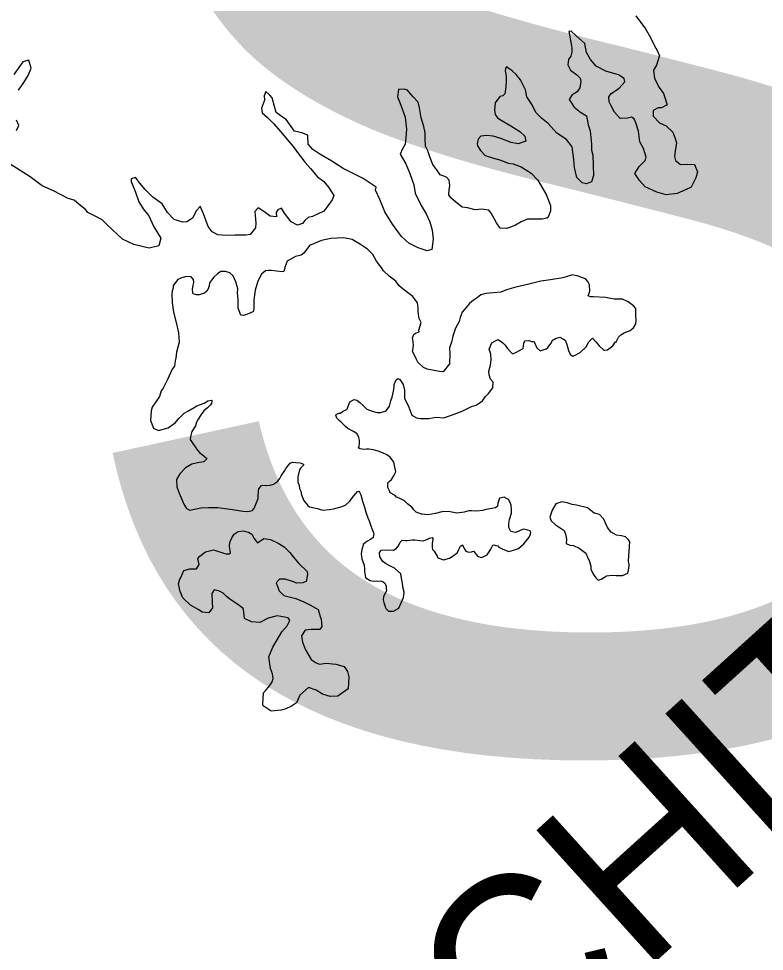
# Model space of a CAD drawing. Extents: x 31699 to 244310, y -8841 to 11474.
# Drawn here: x 93709.7 to 93857.6, y -4360.7 to -4175.7 of the extents above; entities that cross this region are included whole.
import ezdxf

# ---------------------------------------------------------------- set-up
doc = ezdxf.new("R2010")
doc.units = 0
doc.layers.add('Level 48', color=7, linetype='Continuous')
doc.layers.add('R_Draft', color=7, linetype='Continuous')

msp = doc.modelspace()

# ---------------------------------------------------------------- linework, layer by layer
at = {"layer": 'R_Draft'}
for points in [[(93832.11, -4175.21), (93834.01, -4177.79), (93834.97, -4179.51), (93835.59, -4180.71), (93836.55, -4182.43), (93836.69, -4182.96), (93836.76, -4183.03), (93836.18, -4184.97), (93835.59, -4185.99), (93835.81, -4187.59), (93836.71, -4189.38), (93837.59, -4190.57), (93837.94, -4191.57), (93838.15, -4192.43), (93838.29, -4192.9), (93838.16, -4192.9), (93837.16, -4193.45), (93836.49, -4193.46), (93835.56, -4193.94), (93835.51, -4195.07), (93836.8, -4196.39), (93838.08, -4196.98), (93839.43, -4198.23), (93839.91, -4199.49), (93840.19, -4200.36), (93839.88, -4202.03), (93839.76, -4203.1), (93839.97, -4203.9), (93840.98, -4204.69), (93842.32, -4204.6), (93843.72, -4204.65), (93844.34, -4206.11), (93844.02, -4207.32), (93843.05, -4209.14), (93841.92, -4209.69), (93840.26, -4210.44), (93838.12, -4210.67), (93836.25, -4210.16), (93833.96, -4209.13), (93832.81, -4207.87), (93831.92, -4206.48), (93832.77, -4205.07), (93833.5, -4204.32), (93833.96, -4203.85), (93834.15, -4203.24), (93833.59, -4201.51), (93832.91, -4200.19), (93832.61, -4198.05), (93832.06, -4196.39), (93831.78, -4195.59), (93831.24, -4195.26), (93830.44, -4195.48), (93828.97, -4195.56), (93827.89, -4194.31), (93827.13, -4192.92), (93826.79, -4192.25), (93826.71, -4191.25), (93827.17, -4190.58), (93827.96, -4190.1), (93828.76, -4189.55), (93829.94, -4188.27), (93829.8, -4187.6), (93828.66, -4186.88), (93826.11, -4186.18), (93824.22, -4185.14), (93823.07, -4183.88), (93822.32, -4182.49), (93821.96, -4180.69), (93820.27, -4179.18), (93819.26, -4178.26), (93818.79, -4178.33), (93819.22, -4180.39), (93819.37, -4181.59), (93819.38, -4182.4), (93819.19, -4183.2), (93818.73, -4183.88), (93818.61, -4184.88), (93819.16, -4185.94), (93820.37, -4186.86), (93821.05, -4187.52), (93821.19, -4188.18), (93821.01, -4189.46), (93820.48, -4190.27), (93819.42, -4190.95), (93818.9, -4191.76), (93819.86, -4193.28), (93821.14, -4194.27), (93822.28, -4195.05), (93822.64, -4196.78), (93823.06, -4197.98), (93823.29, -4200.65), (93823.31, -4201.85), (93823.59, -4202.85), (93823.62, -4204.86), (93823.71, -4206.86), (93823.33, -4208.13)], [(93709.65, -4189.9), (93710.7, -4188.41), (93711.55, -4187), (93712.2, -4185.59), (93711.71, -4183.99), (93710.52, -4184.34), (93708.74, -4186.84)], [(93823.33, -4208.13), (93822.33, -4208.48), (93821.46, -4208.29), (93820.37, -4207.24), (93819.95, -4205.24), (93819.79, -4203.71), (93819.49, -4201.17), (93818.34, -4199.72), (93816.45, -4198.47), (93814.69, -4196.56), (93813.41, -4195.51), (93812.26, -4194.39), (93811.5, -4192.86), (93810.48, -4191.27), (93810.19, -4189.87), (93809.23, -4187.88), (93808.35, -4186.82), (93807.6, -4186.16), (93807.4, -4185.97), (93806.46, -4185.31), (93806.26, -4185.65), (93806.2, -4186.12), (93806.28, -4186.72), (93806.35, -4187.45), (93806.36, -4188.05), (93806.31, -4189.32), (93806.13, -4190.66), (93805.73, -4191.07), (93805.13, -4191.21), (93804.21, -4192.42), (93804.03, -4193.9), (93804.18, -4194.76), (93804.65, -4195.42), (93805.39, -4195.88), (93807.28, -4196.99), (93809.1, -4198.1), (93810.05, -4199.03), (93810.26, -4200.03), (93808.73, -4200.58), (93807.39, -4200.33), (93805.31, -4199.49), (93803.77, -4199.04), (93802.56, -4198.93), (93801.36, -4199.08), (93800.83, -4199.62), (93800.65, -4200.56), (93800.72, -4200.96), (93801.27, -4201.89), (93802.21, -4202.87), (93803.89, -4203.39), (93805.3, -4203.83), (93806.78, -4204.42), (93807.78, -4204.54), (93809.32, -4205.12), (93811.34, -4206.36), (93812.63, -4207.81), (93813.59, -4209.34), (93814.34, -4210.59), (93815.17, -4212.79), (93815.18, -4213.86), (93814.73, -4215.13), (93814.47, -4215.34), (93813.54, -4215.48), (93811.87, -4215.51), (93810.6, -4215.52), (93809.33, -4216.01), (93808.21, -4216.69), (93807.08, -4217.17), (93806.41, -4217.38), (93805.21, -4217.27), (93804.46, -4216.27), (93804.05, -4215.48), (93803.37, -4214.35), (93802.96, -4213.76), (93801.55, -4213.51), (93800.22, -4213.66), (93798.74, -4213.28), (93797.67, -4213.16), (93796.39, -4212.17), (93795.38, -4211.25), (93795.03, -4210.66), (93795.09, -4209.72), (93795.21, -4208.85), (93795.06, -4207.78), (93794.52, -4207.19), (93793.31, -4206.74), (93792.77, -4205.94), (93791.82, -4204.69), (93791.26, -4203.16), (93790.84, -4201.96), (93790.36, -4201.03), (93790.28, -4199.56), (93790.33, -4198.36), (93790.05, -4197.16), (93789.49, -4195.43), (93789.2, -4193.43), (93788.91, -4192.3), (93788.03, -4191.31), (93787.08, -4190.25), (93786.81, -4189.92), (93786.14, -4189.73)], [(93786.14, -4189.73), (93785.01, -4189.81), (93784.83, -4191.28), (93785.51, -4192.88), (93786.35, -4195.27), (93786.58, -4197.67), (93786.47, -4199.41), (93786.35, -4200.62), (93785.83, -4201.56), (93785.38, -4202.63), (93786.47, -4204.56), (93787.3, -4206.48), (93788.06, -4208.68), (93788.35, -4210.35), (93789.52, -4212.8), (93790.48, -4214.46), (93791.23, -4216.05), (93791.72, -4217.72), (93791.88, -4219.45), (93791.64, -4221.53), (93790.71, -4221.81), (93788.89, -4221.23), (93787.08, -4220.25), (93785.59, -4218.94), (93783.82, -4216.49), (93782.32, -4214.04), (93781.29, -4211.58), (93780.46, -4209.78), (93780.59, -4209.18), (93778.02, -4207.48), (93776.41, -4206.63), (93774.06, -4205.46), (93771.77, -4204.02), (93769.41, -4202.65), (93768, -4201.73), (93767.11, -4200.61), (93767.02, -4198.87), (93765.88, -4198.42), (93764.41, -4198.04), (93762.77, -4195.73), (93762.23, -4195.4), (93760.75, -4194.35), (93760.4, -4193.15), (93759.98, -4191.42), (93759.5, -4190.89), (93758.69, -4190.17), (93758.37, -4191.04), (93758.45, -4191.91), (93757.87, -4193.52), (93758.01, -4194.45), (93759.03, -4195.37), (93760.24, -4196.56), (93761.67, -4198.21), (93762.96, -4199.73), (93764.11, -4201.12), (93765.2, -4202.57), (93766.49, -4204.29), (93767.58, -4205.48), (93768.93, -4207.13), (93770.22, -4208.05), (93771.17, -4209.18), (93772.19, -4210.83), (93771.87, -4211.7), (93771.01, -4212.85), (93770.23, -4213.93), (93769.1, -4214.48), (93767.97, -4214.96), (93767.1, -4215.18), (93766.44, -4215.79), (93765.98, -4216.39), (93764.99, -4216.68), (93763.71, -4216.02), (93762.42, -4214.3), (93761.8, -4213.31), (93761.07, -4213.66), (93760.74, -4214.19), (93760.82, -4215.06), (93759.55, -4214.95), (93758.34, -4213.96), (93757.19, -4213.24), (93756.53, -4213.98), (93756.61, -4214.78), (93756.7, -4216.32), (93756.64, -4217.26), (93755.59, -4218.54), (93754.72, -4218.69), (93752.65, -4218.71), (93750.92, -4218.74), (93749.18, -4218.63), (93748.04, -4218.04), (93747.29, -4216.98), (93746.32, -4214.46), (93745.7, -4212.93), (93745.7, -4212.99), (93744.97, -4213.81), (93744.19, -4215.29), (93743.07, -4216.04), (93742.27, -4216.11), (93740.52, -4215.6), (93739.23, -4214.22), (93738.14, -4212.5)], [(93709.23, -4197.92), (93709.75, -4196.91), (93709.26, -4195.85)], [(93738.14, -4212.5), (93736.32, -4211.18), (93734.76, -4209.6), (93733.41, -4207.95), (93733.27, -4207.68), (93732.86, -4207.22), (93732, -4207.5), (93732, -4208.04), (93732.83, -4210.16), (93733.53, -4212.09), (93734.41, -4213.48), (93735.5, -4214.87), (93736.53, -4217.06), (93737.9, -4219.31), (93737.52, -4220.79), (93735.59, -4221.28), (93732.5, -4220.52), (93730.29, -4219.48), (93727.17, -4216.59), (93726.23, -4215.66), (93724.88, -4214.95), (93723.4, -4214.17), (93722.93, -4213.57), (93721.71, -4212.58), (93720.7, -4211.73), (93719.49, -4211.41), (93716.6, -4209.91), (93714.38, -4208.88), (93711.95, -4207.1), (93707.98, -4204.62)], [(93780.65, -4223.81), (93779.96, -4222.49), (93778.88, -4221.43), (93777.46, -4220.52), (93775.85, -4219.54), (93774.1, -4219.22), (93771.57, -4219.33), (93769.77, -4219.75), (93767.38, -4220.72), (93766.26, -4222.27), (93765.73, -4222.68), (93764.6, -4222.89), (93762.94, -4223.85), (93762.56, -4224.93), (93762.3, -4225.87), (93761.97, -4225.94), (93760.83, -4225.82), (93759.83, -4225.7), (93759.29, -4225.71), (93758.63, -4225.78), (93757.83, -4226.39), (93757.12, -4227.81), (93756.61, -4229.62), (93756.3, -4231.56), (93756.32, -4233.1), (93756.26, -4233.77), (93756.13, -4233.9), (93755.06, -4234.32), (93754.27, -4234.59), (93753.73, -4234.53), (93753.25, -4233.14), (93753.24, -4232.74), (93753.22, -4231.47), (93753.07, -4230.13), (93753.13, -4229.33), (93752.78, -4227.93), (93752.23, -4226.74), (93751.55, -4226.15), (93750.68, -4225.89), (93749.81, -4225.9), (93749.15, -4226.38), (93748.42, -4226.99), (93747.96, -4227.6), (93747.57, -4228.14), (93747.44, -4228.74), (93747.25, -4229.34), (93746.99, -4229.82), (93746.53, -4230.22), (93745.46, -4230.5), (93744.93, -4230.51), (93744.32, -4230.32), (93744.25, -4230.19), (93744.25, -4229.99), (93744.18, -4229.45), (93744.3, -4228.58), (93744.43, -4228.05), (93744.35, -4227.45), (93743.88, -4226.98), (93742.94, -4226.86), (93741.88, -4227.21), (93741.28, -4227.49), (93740.36, -4228.64), (93740.3, -4229.1), (93740.11, -4229.77), (93740.05, -4230.38), (93740.14, -4232.05), (93740.43, -4233.98), (93740.99, -4236.24), (93741.42, -4238.04), (93741.51, -4239.91), (93741, -4241.92), (93740.88, -4243.06), (93740.76, -4243.6), (93740.57, -4244.67), (93740.11, -4245.28), (93739.27, -4247.16), (93738.36, -4249.04), (93737.96, -4249.58), (93737.64, -4250.66), (93736.2, -4252.81), (93735.95, -4253.55), (93735.84, -4255.42), (93736.46, -4256.95), (93737.4, -4257.41), (93739.33, -4256.91), (93740.72, -4255.89), (93741.44, -4255.01), (93742.5, -4254), (93743.23, -4253.59), (93744.49, -4252.83), (93745.02, -4252.56), (93745.55, -4252.35), (93746.48, -4252.01), (93747.21, -4251.53), (93747.94, -4251.38), (93748.01, -4251.38), (93748.01, -4251.52), (93747.95, -4252.05), (93747.69, -4252.39), (93747.16, -4252.93), (93746.43, -4253.54)], [(93790.01, -4244.93), (93789, -4244.01), (93788.86, -4243.88), (93788.59, -4243.35), (93787.83, -4241.69), (93787.89, -4241.55), (93788.01, -4240.42), (93787.86, -4239.35), (93787.79, -4239.02), (93788.05, -4238.41), (93788.38, -4238.14), (93789.11, -4237.86), (93789.04, -4237.53), (93789.49, -4235.99), (93789.15, -4235.19), (93789, -4234.39), (93788.93, -4233.72), (93788.92, -4233.19), (93788.77, -4232.12), (93787.89, -4230.86), (93786.81, -4230.08), (93785.59, -4229.16), (93785.12, -4228.7), (93784.51, -4227.84), (93783.16, -4226.79), (93782.07, -4225.73), (93781.73, -4225.2), (93780.65, -4223.81)], [(93802.99, -4246.36), (93802.91, -4245.63), (93803.3, -4244.49), (93803.42, -4243.42), (93803.33, -4242.28), (93802.99, -4241.28), (93803.51, -4240.07), (93804.1, -4239.73), (93804.77, -4239.39), (93805.44, -4239.85), (93805.78, -4240.11), (93806.18, -4240.51), (93806.59, -4241.1), (93807.61, -4242.22), (93808.27, -4241.95), (93809.73, -4241.13), (93809.85, -4240.12), (93810.05, -4239.65), (93810.85, -4239.57), (93811.59, -4239.83), (93811.85, -4239.69), (93812.47, -4241.02), (93813.15, -4241.61), (93814.34, -4241.26), (93814.67, -4240.99), (93815.33, -4240.11), (93815.59, -4239.51), (93815.86, -4239.37), (93816.19, -4239.17), (93817.05, -4238.89), (93817.72, -4239.28), (93818.06, -4239.48), (93818.34, -4240.14), (93818.55, -4240.81), (93818.76, -4241.54), (93819.1, -4242.27), (93819.51, -4242.66), (93819.77, -4242.59), (93821.03, -4241.97), (93822.22, -4240.82), (93822.74, -4239.81), (93823.47, -4239.14), (93824.15, -4239.86), (93824.82, -4240.65), (93825.77, -4241.51), (93825.97, -4241.51), (93826.44, -4241.43), (93827.5, -4240.62), (93828.09, -4239.81), (93828.15, -4239.94), (93828.68, -4238.93), (93829.14, -4238.46), (93829.8, -4238.05), (93831, -4237.56), (93831.66, -4237.09), (93832.11, -4236.28), (93832.17, -4235.54), (93832.09, -4234.61), (93832.07, -4233.21), (93831.6, -4232.68), (93830.59, -4231.89), (93829.44, -4231.37), (93827.77, -4231.39), (93826.1, -4231.08), (93823.63, -4230.91), (93823.09, -4230.92), (93822.62, -4230.73), (93822.75, -4230.39), (93822.94, -4229.79), (93822.93, -4228.52), (93822.58, -4227.86), (93822.11, -4227.33), (93820.43, -4226.75), (93819.36, -4226.56), (93819.36, -4226.63), (93817.63, -4227.12), (93815.17, -4227.55), (93813.23, -4227.78), (93810.9, -4228.41), (93808.3, -4228.98), (93806.44, -4229.54), (93805.31, -4229.96), (93802.31, -4230.27), (93801.38, -4230.55), (93800.65, -4231.09), (93799.92, -4231.57), (93799.13, -4232.25), (93798.8, -4232.65), (93797.68, -4233.94), (93797.23, -4235.01), (93797.04, -4235.82), (93796.32, -4237.16), (93795.81, -4238.71), (93795.55, -4239.91), (93795.17, -4241.06), (93795.18, -4242.19), (93795.14, -4244.2), (93793.9, -4245.82), (93793.16, -4245.69), (93790.68, -4245.26), (93790.01, -4244.93)], [(93796.6, -4273.84), (93794.93, -4273.46), (93793.59, -4273.55), (93792.33, -4273.9), (93791.66, -4274.04), (93790.93, -4274.12), (93790.26, -4274.06), (93789.66, -4274), (93789.59, -4274), (93788.52, -4273.62), (93788.11, -4273.22), (93787.64, -4272.63), (93786.83, -4271.97), (93786.22, -4271.38), (93785.14, -4270.86), (93784.6, -4270.66), (93784.33, -4270.33), (93784.26, -4270.27), (93783.39, -4269.81), (93783.25, -4269.41), (93782.91, -4268.75), (93782.9, -4267.81), (93783.16, -4267.54), (93783.62, -4267.14), (93784.08, -4266.4), (93784.47, -4265.59), (93784.11, -4263.72), (93783.36, -4262.73), (93782.69, -4262.27), (93781.88, -4261.88), (93781.01, -4261.49), (93780.07, -4261.24), (93779.13, -4261.12), (93778.67, -4261.12), (93778.07, -4261.2), (93777.4, -4261.07), (93776.99, -4260.88), (93777.19, -4260.68), (93777.31, -4259.87), (93777.31, -4259.34), (93777.1, -4258.54), (93776.89, -4258.27), (93776.82, -4258.08), (93776.08, -4257.62), (93775, -4257.03), (93774.53, -4256.64), (93774.19, -4256.31), (93773.58, -4255.71), (93773.31, -4255.52), (93773.04, -4255.25), (93772.77, -4254.99), (93772.57, -4254.39), (93772.63, -4254.26), (93773.16, -4253.98), (93773.49, -4253.98), (93773.89, -4253.64), (93774.69, -4253.29), (93774.89, -4253.09), (93774.89, -4253.02), (93775.21, -4252.08), (93775.34, -4251.75), (93776.2, -4251.27), (93776.73, -4251.39), (93777.34, -4251.85), (93778.08, -4252.51), (93778.76, -4253.17), (93779.77, -4253.56), (93780.78, -4253.88), (93781.51, -4253.87), (93782.57, -4253.52), (93783.23, -4252.58), (93783.48, -4251.57), (93783.74, -4250.83), (93784.06, -4249.63), (93784.18, -4248.75), (93784.17, -4248.29), (93784.56, -4247.35), (93784.89, -4247.14), (93785.3, -4247.34), (93785.98, -4248.33), (93786.19, -4249.4), (93786.22, -4251.07), (93786.49, -4251.53), (93787.04, -4252.79), (93787.66, -4254.39), (93788.6, -4254.91), (93789.41, -4255.03), (93791.01, -4255.01), (93792.48, -4254.79), (93794.02, -4254.9), (93796.08, -4254.21), (93797.67, -4253.58), (93799.53, -4252.69), (93800.4, -4252.41), (93801.65, -4251.52), (93802.18, -4250.72), (93802.84, -4250.11), (93803.76, -4248.96), (93803.81, -4247.82), (93803.27, -4247.23), (93802.99, -4246.36)], [(93746.43, -4253.54), (93745.91, -4254.28), (93745.32, -4255.16), (93744.99, -4255.77), (93744.74, -4256.51), (93744.02, -4257.65), (93743.76, -4258.66), (93743.7, -4259.19), (93745.07, -4261.25), (93745.54, -4261.77), (93746.08, -4262.17), (93746.96, -4262.89), (93747.03, -4263.02), (93746.43, -4263.63), (93745.57, -4263.78), (93744.9, -4263.92), (93744.03, -4264.07), (93742.77, -4264.82), (93741.66, -4266.04), (93741, -4267.11), (93741.09, -4268.58), (93741.51, -4269.85), (93741.92, -4270.78), (93742.47, -4272.04), (93742.95, -4272.9), (93743.62, -4273.22), (93745.82, -4272.79), (93747.35, -4272.71), (93749.22, -4272.68), (93750.16, -4272.8), (93751.63, -4273.05), (93752.97, -4273.23), (93754.18, -4273.42), (93755.11, -4273.47), (93756.05, -4273.26), (93756.44, -4272.78), (93756.89, -4271.71), (93757.22, -4270.9), (93757.21, -4270.43), (93757.27, -4269.43), (93757.33, -4268.96), (93757.85, -4268.35), (93758.12, -4268.28), (93758.85, -4268.34), (93759.59, -4268.26), (93760.25, -4268.06), (93761.05, -4267.51), (93761.51, -4266.97), (93761.77, -4266.43), (93762.49, -4265.35), (93762.62, -4265.08), (93763.21, -4264.27), (93763.54, -4263.87), (93764, -4263.73), (93764.67, -4263.79), (93765.54, -4263.84), (93766.15, -4264.1), (93766.15, -4264.3), (93765.56, -4264.91), (93765.36, -4265.25), (93765.04, -4266.59), (93765.06, -4267.59), (93765.33, -4268.32), (93765.41, -4268.92), (93765.62, -4269.45), (93765.76, -4270.19), (93766.04, -4270.85), (93766.17, -4271.25), (93767.06, -4272.31), (93767.39, -4272.57), (93768.93, -4272.88), (93769.34, -4273.01), (93770.01, -4273.2), (93771.28, -4273.12), (93772.14, -4272.97), (93773.87, -4272.48), (93774.6, -4272.14), (93775.4, -4271.46), (93776.12, -4270.45), (93776.18, -4270.38), (93776.58, -4269.91), (93776.91, -4269.5), (93777.17, -4269.43), (93777.31, -4269.63), (93777.52, -4270.16), (93777.87, -4271.42), (93778.28, -4272.62), (93778.56, -4273.62), (93778.91, -4274.75), (93779.19, -4275.35), (93779.54, -4276.35), (93779.74, -4276.88), (93780.02, -4277.61), (93780.16, -4277.87), (93779.97, -4278.61), (93779.7, -4278.88), (93779.44, -4279.02), (93778.77, -4279.43), (93778.11, -4279.97), (93777.73, -4281.05), (93777.6, -4281.85)], [(93810.68, -4277.19), (93809.74, -4277.01), (93809.01, -4277.35), (93808.21, -4277.63), (93807.27, -4277.44), (93807.14, -4277.17), (93806.93, -4276.64), (93806.92, -4275.84), (93807.04, -4275.04), (93807.43, -4273.83), (93807.42, -4273.23), (93807.4, -4272.23), (93807.13, -4271.56), (93806.86, -4271.1), (93806.45, -4270.9), (93805.98, -4270.64), (93805.45, -4270.78), (93805.05, -4270.86), (93804.73, -4271.8), (93804.67, -4272.4), (93804.27, -4272.74), (93802.41, -4273.1), (93801.67, -4273.31), (93800.54, -4273.39), (93799.47, -4273.34), (93798.94, -4273.34), (93798.07, -4273.62), (93796.6, -4273.84)], [(93822.51, -4272.76), (93820.3, -4272.25), (93819.49, -4272.13), (93818.49, -4271.74), (93817.42, -4271.56), (93816.22, -4271.97), (93815.5, -4273.25), (93815.05, -4274.6), (93815.33, -4275.33), (93816.07, -4276.05)], [(93816.07, -4276.05), (93817.89, -4277.23), (93818.17, -4277.96), (93818.32, -4278.96), (93818.26, -4279.83), (93819, -4280.15), (93819.73, -4280.21), (93820.88, -4280.73), (93822.16, -4281.78), (93822.5, -4282.51), (93822.92, -4283.38), (93823.2, -4284.31), (93823.2, -4284.91), (93823.48, -4285.64), (93823.82, -4286.17), (93824.23, -4286.7), (93824.64, -4287.09), (93825.23, -4286.89), (93825.9, -4286.54), (93826.29, -4286.27), (93827.43, -4286.12), (93828.16, -4286.18), (93828.36, -4286.17), (93829.43, -4286.16), (93830.5, -4285.74), (93830.62, -4285.14), (93830.74, -4284.27), (93830.74, -4283.94), (93830.67, -4283.4), (93830.72, -4282.07), (93830.77, -4281.46), (93830.83, -4280.33), (93830.88, -4279.53), (93830.61, -4279.13), (93830.07, -4278.53), (93829.26, -4278.28), (93828.26, -4278.16), (93827.18, -4277.57), (93826.5, -4276.65), (93826.16, -4275.91), (93825.74, -4274.98), (93824.86, -4274.06), (93823.93, -4273.81), (93823.83, -4273.83)], [(93823.83, -4273.83), (93822.51, -4272.76)], [(93759.3, -4302.28), (93760.08, -4300.4), (93761.45, -4298.11), (93761.91, -4297.37), (93762.96, -4296.15), (93763.48, -4295.07), (93763.14, -4294.54), (93760.93, -4294.17), (93759.2, -4294.66), (93757.54, -4295.49), (93755.87, -4295.38), (93754.46, -4294.73), (93754.3, -4292.92), (93754.23, -4292.73), (93753.15, -4291.94), (93752.55, -4291.55), (93751.6, -4290.89), (93750.86, -4290.3), (93750.25, -4289.71), (93749.51, -4289.31), (93748.44, -4289), (93747.98, -4289.74), (93748.07, -4291.47), (93748.15, -4292.61), (93747.43, -4293.55), (93746.09, -4293.44), (93745.42, -4292.98), (93743.74, -4292.07), (93742.25, -4290.62), (93741.7, -4289.35), (93741.41, -4287.82), (93741.6, -4287.08), (93742.05, -4286.14), (93742.44, -4285.2), (93743.64, -4284.85), (93744.98, -4284.83), (93745.5, -4284.02), (93745.22, -4282.82), (93745.61, -4282.35), (93746.74, -4281.47), (93748.33, -4281.11), (93750.75, -4281.88), (93751.42, -4281.87), (93751.68, -4281.67), (93751.53, -4280.33), (93751.59, -4279.6), (93751.98, -4278.72), (93752.43, -4277.98), (93753.23, -4277.44), (93754.23, -4277.29), (93755.3, -4277.61), (93755.91, -4278), (93756.18, -4278.47), (93756.32, -4278.8), (93757.07, -4279.72), (93758.32, -4278.84), (93759.66, -4279.02), (93761.14, -4279.74), (93762.36, -4280.52), (93763.44, -4281.64), (93764.12, -4282.5), (93764.53, -4282.96), (93765.2, -4283.76)], [(93777.6, -4281.85), (93777.68, -4282.38), (93777.75, -4282.85), (93778.23, -4284.11), (93778.25, -4284.92), (93778.25, -4285.38), (93778.47, -4286.58), (93778.54, -4286.65), (93779.41, -4287.17), (93780.01, -4287.3), (93780.61, -4287.22), (93781.62, -4287.28), (93781.95, -4287.41), (93782.29, -4287.67), (93782.43, -4287.93), (93782.57, -4288.27), (93782.57, -4288.73), (93782.64, -4289.2), (93782.06, -4290.34), (93782, -4291.01), (93782.14, -4291.55), (93782.21, -4291.74), (93782.42, -4292.54), (93782.56, -4292.81), (93783.03, -4293.27), (93784.03, -4293.26), (93785.09, -4292.64), (93785.55, -4291.57), (93786, -4290.56), (93786.12, -4289.62), (93786.12, -4289.49), (93785.98, -4288.75), (93785.83, -4287.75), (93785.76, -4287.35), (93785.62, -4286.69), (93785.47, -4285.82), (93784.25, -4284.7), (93783.31, -4284.25), (93782.44, -4283.79), (93781.9, -4283.4), (93781.35, -4282.47), (93781.27, -4281.6), (93781.67, -4281.13), (93782.87, -4281.11), (93784.01, -4281.16), (93784.54, -4280.82), (93785, -4280.28), (93785.32, -4279.54), (93785.72, -4279.14), (93786.39, -4279.26), (93786.72, -4279.26), (93787.72, -4279.11), (93788.26, -4279.1), (93789.26, -4279.22), (93790, -4279.28), (93790.93, -4278.93), (93791.12, -4278.8), (93791.72, -4278.65), (93791.86, -4278.85), (93791.86, -4279.05), (93791.67, -4279.79), (93791.68, -4280.59), (93791.75, -4280.99), (93792.09, -4281.32), (93792.71, -4282.31), (93792.85, -4282.65), (93793.92, -4283.1), (93795.12, -4282.75), (93796.05, -4282.14), (93796.71, -4281.59), (93796.97, -4280.99), (93797.29, -4280.38), (93797.69, -4280.11), (93798.03, -4280.84), (93798.37, -4281.37), (93798.98, -4281.56), (93799.51, -4281.49), (93799.91, -4281.35), (93800.32, -4281.81), (93800.66, -4282.34), (93801.4, -4282.6), (93801.79, -4282.46), (93802.59, -4282.05), (93803.12, -4281.31), (93803.31, -4280.97), (93803.7, -4280.16), (93803.9, -4280.09), (93804.3, -4280.22), (93804.71, -4280.28), (93804.91, -4280.55), (93805.18, -4280.68), (93805.72, -4280.94), (93806.92, -4281.39), (93807.86, -4281.17), (93808.85, -4280.83), (93809.91, -4279.88), (93810.96, -4278.59), (93811.22, -4277.99), (93811.28, -4277.65), (93811.15, -4277.32), (93810.68, -4277.19)], [(93765.2, -4283.76), (93766.9, -4285.4), (93766.97, -4286), (93766.72, -4287.34), (93766.06, -4287.62), (93764.85, -4287.7), (93763.98, -4287.38), (93762.57, -4286.93), (93761.44, -4286.88), (93760.78, -4287.63), (93761.33, -4289.22), (93762.28, -4290.14), (93764.63, -4290.71), (93766.24, -4291.43), (93767.45, -4292.01), (93768.66, -4292.66), (93769.07, -4292.93), (93769.48, -4294.32), (93769.69, -4294.85), (93769.85, -4296.32), (93769.45, -4296.86), (93767.71, -4296.89), (93766.51, -4297.04), (93765.79, -4298.11), (93766.01, -4299.38), (93766.57, -4300.91), (93767.73, -4302.83), (93768.67, -4303.49), (93769.34, -4303.75), (93770.68, -4303.59), (93772.62, -4303.77), (93774.22, -4304.21), (93774.91, -4305.21), (93775.19, -4306.27), (93775.02, -4308.68), (93772.97, -4310.11), (93771.5, -4310.2), (93769.95, -4309.68), (93768.68, -4308.9), (93767.2, -4308.39), (93765.48, -4309.88), (93764.77, -4311.42), (93763.77, -4312.11), (93762.71, -4312.59), (93761.78, -4312.87), (93759.78, -4313.1), (93758.16, -4312.05), (93758.09, -4311.78), (93758.09, -4311.72), (93758.26, -4309.44), (93758.79, -4308.83), (93759.25, -4308.29), (93759.64, -4307.82), (93759.97, -4307.28), (93760.16, -4306.61), (93760.02, -4305.68), (93759.64, -4304.63)], [(93759.64, -4304.63), (93759.3, -4302.28)]]:
    msp.add_lwpolyline(points, dxfattribs=at)

# ---------------------------------------------------------------- texts
at = {"layer": 'Level 48'}
msp.add_text('DISTRICT 3', height=240, dxfattribs=at).set_placement((93392.81, -4319.45))
at = {"layer": 'R_Draft'}
msp.add_text('OUACHITA', height=35.2, rotation=42.1376, dxfattribs=at).set_placement((93732.29, -4456.62))

doc.saveas('drawing.dxf')
